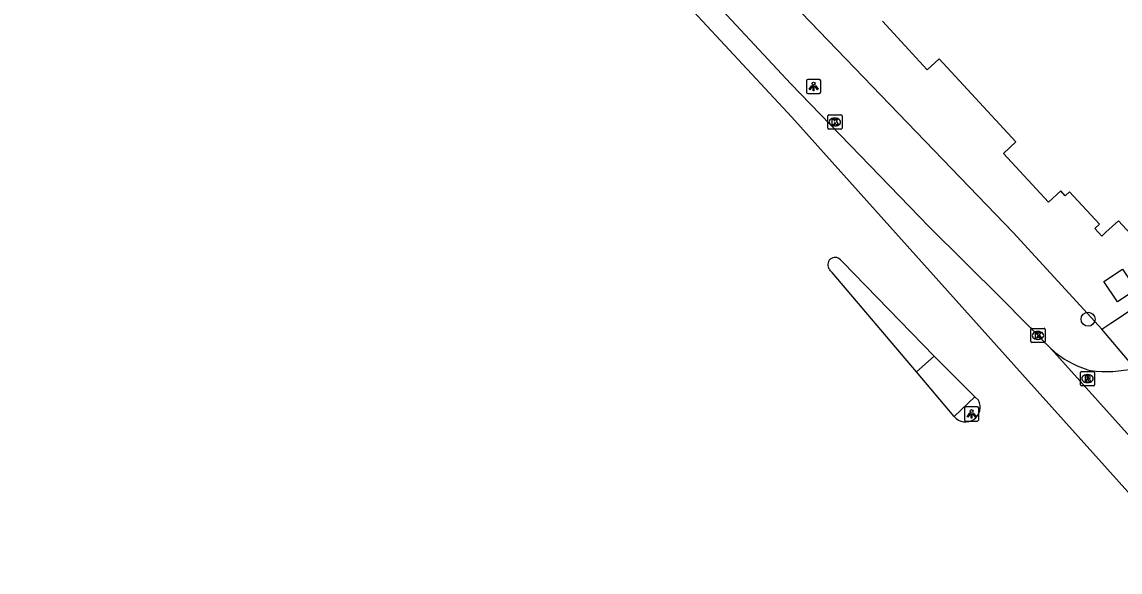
# Model space of a CAD drawing. Extents: x 161087 to 161922, y 382574 to 383873.
# Drawn here: x 161573.6 to 161650.7, y 382645.6 to 382684.2 of the extents above; entities that cross this region are included whole.
import ezdxf

# ---------------------------------------------------------------- set-up
doc = ezdxf.new("R2010")
doc.units = 0
for name, color, linetype in [('IMGEO_Boom', 7, 'Continuous'), ('IMGEO_Kolk', 7, 'Continuous'), ('IMGEO_Lichtpunt', 7, 'Continuous'), ('IMGEO_Pand', 7, 'Continuous'), ('IMGEO_Rijbaan_lokaal_gesloten', 7, 'Continuous'), ('IMGEO_Rijbaan_lokaal_open', 7, 'Continuous'), ('IMGEO_Rioolput', 7, 'Continuous'), ('IMGEO_Voetpad_gesloten', 7, 'Continuous'), ('IMGEO_Voetpad_open', 7, 'Continuous')]:
    doc.layers.add(name, color=color, linetype=linetype)

msp = doc.modelspace()

# ---------------------------------------------------------------- linework, layer by layer
at = {"layer": 'IMGEO_Boom'}
msp.add_circle((161648.412, 382663.301), 0.489, dxfattribs=at)
at = {"layer": 'IMGEO_Kolk'}
for p, q in [((161630.156, 382676.716), (161630.156, 382677.568)), ((161630.231, 382677.642), (161631.083, 382677.642)), ((161631.157, 382677.568), (161631.157, 382676.716)), ((161630.667, 382676.862), (161630.642, 382676.862)), ((161630.644, 382677.422), (161630.669, 382677.422)), ((161631.083, 382676.642), (161630.231, 382676.642)), ((161644.398, 382661.737), (161644.398, 382662.589)), ((161644.473, 382662.663), (161645.325, 382662.663)), ((161644.886, 382662.443), (161644.911, 382662.443)), ((161645.399, 382662.589), (161645.399, 382661.737)), ((161645.325, 382661.663), (161644.473, 382661.663)), ((161644.909, 382661.883), (161644.884, 382661.883))]:
    msp.add_line(p, q, dxfattribs=at)
for points in [[(161630.156, 382676.716), (161630.156, 382677.568)], [(161630.231, 382677.642), (161631.083, 382677.642)], [(161631.157, 382677.568), (161631.157, 382676.716)], [(161630.477, 382677.342), (161630.6, 382677.342), (161630.6, 382677.191), (161630.73, 382677.342), (161630.894, 382677.342), (161630.748, 382677.191), (161630.901, 382676.942), (161630.749, 382676.942), (161630.664, 382677.106), (161630.6, 382677.039), (161630.6, 382676.942), (161630.477, 382676.942), (161630.477, 382677.342)], [(161631.083, 382676.642), (161630.231, 382676.642)], [(161644.398, 382661.737), (161644.398, 382662.589)], [(161644.473, 382662.663), (161645.325, 382662.663)], [(161644.719, 382662.363), (161644.842, 382662.363), (161644.842, 382662.212), (161644.972, 382662.363), (161645.136, 382662.363), (161644.99, 382662.212), (161645.143, 382661.963), (161644.991, 382661.963), (161644.906, 382662.127), (161644.842, 382662.06), (161644.842, 382661.963), (161644.719, 382661.963), (161644.719, 382662.363)], [(161645.399, 382662.589), (161645.399, 382661.737)], [(161645.325, 382661.663), (161644.473, 382661.663)]]:
    msp.add_lwpolyline(points, dxfattribs=at)
for centre, start, end in [((161630.233, 382677.566), 91.55205, 178.44795), ((161630.233, 382677.566), 91.55205, 178.44795), ((161631.081, 382677.566), 1.55205, 88.44795), ((161631.081, 382677.566), 1.55205, 88.44795), ((161630.233, 382676.718), 181.55205, 268.44795), ((161630.233, 382676.718), 181.55205, 268.44795), ((161631.081, 382676.718), 271.55205, 358.44795), ((161631.081, 382676.718), 271.55205, 358.44795), ((161644.475, 382662.587), 91.55205, 178.44795), ((161644.475, 382662.587), 91.55205, 178.44795), ((161645.323, 382662.587), 1.55205, 88.44795), ((161645.323, 382662.587), 1.55205, 88.44795), ((161644.475, 382661.739), 181.55205, 268.44795), ((161644.475, 382661.739), 181.55205, 268.44795), ((161645.323, 382661.739), 271.55205, 358.44795), ((161645.323, 382661.739), 271.55205, 358.44795)]:
    msp.add_arc(centre, 0.0765, start, end, dxfattribs=at)
for centre, major_axis, ratio, start_param, end_param in [((161630.643, 382677.142), (-0.387, 0.002), 0.722429, 4.712389, 7.853982), ((161630.668, 382677.142), (-0.39, 0.002), 0.717154, 1.570796, 4.712389), ((161644.885, 382662.163), (-0.387, 0.002), 0.722429, 4.712389, 7.853982), ((161644.91, 382662.163), (-0.39, 0.002), 0.717154, 1.570796, 4.712389)]:
    msp.add_ellipse(centre, major_axis=major_axis, ratio=ratio, start_param=start_param, end_param=end_param, dxfattribs=at)
at = {"layer": 'IMGEO_Lichtpunt'}
for p, q in [((161628.666, 382680.036), (161628.666, 382679.229)), ((161628.666, 382680.036), (161628.666, 382679.229)), ((161629.568, 382680.131), (161628.76, 382680.131)), ((161629.568, 382680.131), (161628.76, 382680.131)), ((161629.662, 382679.229), (161629.662, 382680.036)), ((161629.662, 382679.229), (161629.662, 382680.036)), ((161628.76, 382679.135), (161629.568, 382679.135)), ((161628.76, 382679.135), (161629.568, 382679.135)), ((161639.745, 382657.059), (161639.745, 382656.252)), ((161639.745, 382657.059), (161639.745, 382656.252)), ((161640.647, 382657.154), (161639.839, 382657.154)), ((161640.647, 382657.154), (161639.839, 382657.154)), ((161640.741, 382656.252), (161640.741, 382657.059)), ((161640.741, 382656.252), (161640.741, 382657.059)), ((161639.839, 382656.158), (161640.647, 382656.158)), ((161639.839, 382656.158), (161640.647, 382656.158))]:
    msp.add_line(p, q, dxfattribs=at)
for points in [[(161629.04, 382679.7), (161629.079, 382679.672), (161628.891, 382679.41), (161628.853, 382679.437), (161629.04, 382679.7)], [(161629.142, 382679.652), (161629.189, 382679.652), (161629.189, 382679.33), (161629.142, 382679.33), (161629.142, 382679.652)], [(161629.252, 382679.672), (161629.29, 382679.699), (161629.477, 382679.437), (161629.438, 382679.409), (161629.252, 382679.672)], [(161640.119, 382656.723), (161640.158, 382656.695), (161639.97, 382656.433), (161639.932, 382656.46), (161640.119, 382656.723)], [(161640.331, 382656.695), (161640.369, 382656.722), (161640.556, 382656.46), (161640.517, 382656.432), (161640.331, 382656.695)], [(161640.221, 382656.675), (161640.268, 382656.675), (161640.268, 382656.353), (161640.221, 382656.353), (161640.221, 382656.675)]]:
    msp.add_lwpolyline(points, dxfattribs=at)
for centre in [(161629.165, 382679.834), (161640.244, 382656.857)]:
    msp.add_circle(centre, 0.0994, dxfattribs=at)
for centre, start, end in [((161628.76, 382680.036), 90, 180), ((161628.76, 382680.036), 90, 180), ((161629.568, 382680.036), 0, 90), ((161629.568, 382680.036), 0, 90), ((161628.76, 382679.229), 180, 270), ((161628.76, 382679.229), 180, 270), ((161629.568, 382679.229), 270, 0), ((161629.568, 382679.229), 270, 360), ((161639.839, 382657.059), 90, 180), ((161639.839, 382657.059), 90, 180), ((161640.647, 382657.059), 0, 90), ((161640.647, 382657.059), 0, 90), ((161639.839, 382656.252), 180, 270), ((161639.839, 382656.252), 180, 270), ((161640.647, 382656.252), 270, 0), ((161640.647, 382656.252), 270, 360)]:
    msp.add_arc(centre, 0.0946, start, end, dxfattribs=at)
at = {"layer": 'IMGEO_Pand'}
msp.add_lwpolyline([(161651.92, 382668.71), (161650.536, 382670.209), (161649.667, 382669.406), (161649.371, 382669.133), (161648.883, 382669.662), (161649.214, 382669.968), (161647.111, 382672.244), (161646.807, 382671.963), (161646.491, 382672.304), (161645.64, 382671.518), (161642.476, 382674.942), (161643.346, 382675.746), (161637.965, 382681.571), (161637.133, 382680.802), (161633.986, 382684.208)], dxfattribs=at)
at = {"layer": 'IMGEO_Rijbaan_lokaal_gesloten'}
for points in [[(161578.104, 382734.877), (161580.138, 382731.973), (161580.691, 382731.313), (161584.083, 382727.396), (161593.448, 382717.185), (161609.858, 382699.184), (161618.288, 382689.808), (161627.567, 382679.823), (161637.265, 382669.796), (161642.351, 382664.758), (161645.804, 382661.238)], [(161709.816, 382586.053), (161680.185, 382618.886), (161643.825, 382659.427), (161627.635, 382677.479), (161586.909, 382721.287), (161583.729, 382724.844), (161582.233, 382726.427)], [(161631.04, 382667.479), (161631.102, 382667.426), (161631.221, 382667.309), (161637.609, 382660.714)], [(161636.372, 382659.601), (161630.458, 382666.586), (161630.349, 382666.709), (161630.298, 382666.773), (161630.269, 382666.812)], [(161637.609, 382660.714), (161637.772, 382660.556), (161640.478, 382657.857)], [(161658.558, 382647.024), (161645.804, 382661.238)], [(161639.021, 382656.473), (161636.372, 382659.601)], [(161640.478, 382657.857), (161640.721, 382657.615)]]:
    msp.add_lwpolyline(points, dxfattribs=at)
for centre, radius, start, end in [((161630.669, 382667.129), 0.51, 43.33755, 218.38929), ((161639.819, 382657.122), 1.028, 219.10553, 28.67809)]:
    msp.add_arc(centre, radius, start, end, dxfattribs=at)
at = {"layer": 'IMGEO_Rijbaan_lokaal_open'}
for centre, radius, start, end in [((161650.369, 382666.2), 6.742, 227.38866, 254.65969), ((161649.675, 382668.799), 9.166, 263.16863, 282.77979)]:
    msp.add_arc(centre, radius, start, end, dxfattribs=at)
at = {"layer": 'IMGEO_Rioolput'}
for p, q in [((161647.873, 382658.71), (161647.873, 382659.562)), ((161647.948, 382659.636), (161648.8, 382659.636)), ((161648.361, 382659.416), (161648.386, 382659.416)), ((161648.874, 382659.562), (161648.874, 382658.71)), ((161648.8, 382658.636), (161647.948, 382658.636)), ((161648.384, 382658.856), (161648.359, 382658.856))]:
    msp.add_line(p, q, dxfattribs=at)
for points in [[(161647.873, 382658.71), (161647.873, 382659.562)], [(161647.948, 382659.636), (161648.8, 382659.636)], [(161648.462, 382659.334), (161648.21, 382659.336), (161648.21, 382658.936)], [(161648.21, 382658.936), (161648.334, 382658.936), (161648.334, 382659.098), (161648.345, 382659.098)], [(161648.388, 382659.255), (161648.334, 382659.255), (161648.334, 382659.174)], [(161648.334, 382659.174), (161648.386, 382659.174)], [(161648.392, 382659.069), (161648.463, 382658.936), (161648.603, 382658.936), (161648.538, 382659.062)], [(161648.874, 382659.562), (161648.874, 382658.71)], [(161648.8, 382658.636), (161647.948, 382658.636)]]:
    msp.add_lwpolyline(points, dxfattribs=at)
for centre, radius, start, end in [((161647.95, 382659.56), 0.0765, 91.55205, 178.44795), ((161647.95, 382659.56), 0.0765, 91.55205, 178.44795), ((161648.344, 382659.045), 0.0533, 26.02933, 88.69889), ((161648.37, 382659.363), 0.19, 274.7715, 282.96867), ((161648.394, 382659.159), 0.0964, 77.00612, 93.18647), ((161648.408, 382659.216), 0.0378, 276.66336, 79.67722), ((161648.461, 382659.224), 0.109, 350.36119, 89.41601), ((161648.459, 382659.224), 0.112, 277.58423, 350.98172), ((161648.443, 382659.009), 0.108, 29.51342, 73.79051), ((161648.798, 382659.56), 0.0765, 1.55205, 88.44795), ((161648.798, 382659.56), 0.0765, 1.55205, 88.44795), ((161647.95, 382658.712), 0.0765, 181.55205, 268.44795), ((161647.95, 382658.712), 0.0765, 181.55205, 268.44795), ((161648.798, 382658.712), 0.0765, 271.55205, 358.44795), ((161648.798, 382658.712), 0.0765, 271.55205, 358.44795)]:
    msp.add_arc(centre, radius, start, end, dxfattribs=at)
for centre, major_axis, ratio, start_param, end_param in [((161648.36, 382659.136), (-0.387, 0.002), 0.722429, 4.712389, 7.853982), ((161648.385, 382659.136), (-0.39, 0.002), 0.717154, 1.570796, 4.712389)]:
    msp.add_ellipse(centre, major_axis=major_axis, ratio=ratio, start_param=start_param, end_param=end_param, dxfattribs=at)
at = {"layer": 'IMGEO_Voetpad_gesloten'}
msp.add_lwpolyline([(161651.78, 382665.38), (161650.485, 382664.516), (161649.527, 382665.952), (161650.822, 382666.816), (161651.78, 382665.38)], dxfattribs=at)
at = {"layer": 'IMGEO_Voetpad_open'}
for points in [[(161573.649, 382745.916), (161575.439, 382743.417), (161575.924, 382742.835), (161583.433, 382734.169), (161584.982, 382732.778), (161585.192, 382732.858), (161589.562, 382727.999), (161609.424, 382705.975), (161609.305, 382705.895), (161625.238, 382688.024), (161643.165, 382669.38), (161647.852, 382664.262), (161649.374, 382662.6)], [(161649.374, 382662.6), (161650.008, 382663.023), (161699.247, 382695.877)], [(161651.703, 382659.86), (161649.374, 382662.6)], [(161637.609, 382660.714), (161636.372, 382659.601)], [(161639.021, 382656.473), (161640.478, 382657.857)]]:
    msp.add_lwpolyline(points, dxfattribs=at)

doc.saveas('drawing.dxf')
